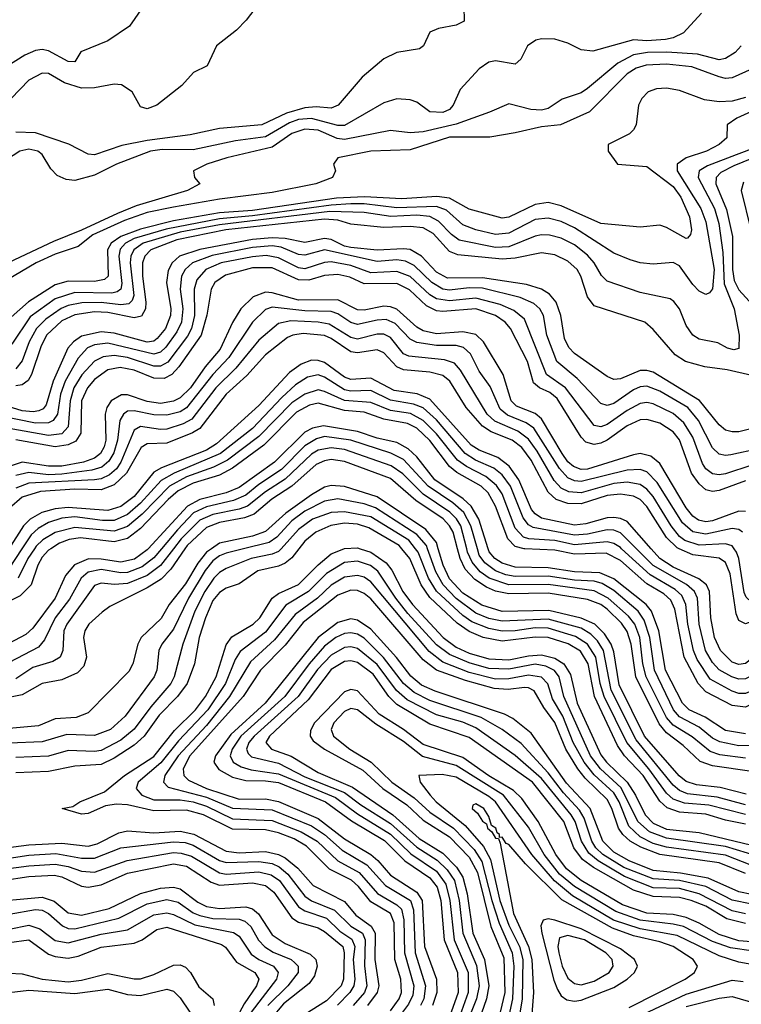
# Model space of a CAD drawing. Header units: inches. Extents: x 501365 to 657855, y 482276 to 547543.
# Tile 855 of 957: x 617442 to 619638, y 498614 to 501610. Entities that reach past the tile are written whole.
import ezdxf

# ---------------------------------------------------------------- set-up
doc = ezdxf.new("R2010")
doc.units = ezdxf.units.IN
doc.header["$MEASUREMENT"] = 0
doc.layers.add('A6419', color=7, linetype='Continuous')
doc.layers.add('A6510', color=7, linetype='Continuous')

msp = doc.modelspace()

# ---------------------------------------------------------------- linework, layer by layer
at = {"layer": 'A6419', "color": 5}
for points, elevation in [([(617536.4, 500000), (617530, 499996.1), (617510, 499973.9), (617497.2, 499950), (617477, 499890), (617443.4, 499856.5), (617377, 499823)], 2880), ([(617833.4, 500000), (617830, 499996.3), (617791.4, 499968.6), (617750, 499959), (617690, 499968.3), (617650.9, 499969.1), (617609, 499951), (617581.9, 499918.1), (617549.6, 499850), (617481.6, 499758.4), (617461.1, 499738.9), (617390, 499701.2)], 2920), ([(617944.5, 500000), (617902, 499938), (617872.2, 499907.8), (617830, 499880.9), (617715.9, 499824.1), (617693.2, 499806.8), (617652.2, 499770), (617640.1, 499750), (617636.4, 499730), (617645.1, 499670), (617637.1, 499642.9), (617617.7, 499622.3), (617570, 499600.7), (617510, 499589.6), (617450, 499555.4), (617390, 499543.3)], 2980), ([(617449, 500000), (617410, 499940.7)], 2840), ([(618122.9, 500000), (618070, 499986.8), (618050, 499978.3), (618030, 499962.8), (618006.3, 499933.7), (617955.4, 499850), (617910, 499755.1), (617874.3, 499710), (617865.6, 499690), (617858.9, 499630), (617851.4, 499610), (617763.2, 499490), (617718.5, 499450), (617670, 499431.8), (617585.4, 499434.5), (617510, 499412.8), (617410, 499408.1)], 3040), ([(617873.5, 500000), (617850, 499972), (617814.9, 499945.1), (617770, 499928.1), (617750, 499926.8), (617690, 499936.5), (617650, 499929.2), (617628.8, 499910), (617593.1, 499846.9), (617549.8, 499790), (617517.4, 499722.6), (617499.5, 499700.5), (617410, 499653.7)], 2940), ([(618025.3, 500000), (618010.8, 499990), (617983.9, 499956.1), (617946.4, 499893.6), (617897, 499830), (617872.6, 499787.4), (617812, 499730), (617801.8, 499710), (617786.1, 499650), (617773.8, 499626.2), (617650, 499500.4), (617613.6, 499486.4), (617550, 499482.4), (617499.4, 499460.6), (617410, 499452.6)], 3020), ([(617910.1, 500000), (617870.9, 499949.1), (617830, 499918.3), (617770, 499893.8), (617730.8, 499890.8), (617690, 499895), (617670, 499888), (617585, 499770), (617576.8, 499750), (617572.8, 499690), (617564.8, 499670), (617543.3, 499656.7), (617481.6, 499638.4), (617430, 499604.3)], 2960), ([(618291.7, 500000), (618270, 499972.7), (618250, 499956.1), (618230, 499947.3), (618166.9, 499933.1), (618110, 499893.6), (618070, 499879.8), (618050, 499866.7), (618030, 499842.2), (618007.1, 499790), (617988.2, 499730), (617973.5, 499650), (617951.3, 499590), (617922.7, 499550), (617866.7, 499493.3), (617820.4, 499430), (617790, 499402.4), (617730, 499363), (617690, 499343.9), (617610, 499338.4), (617530, 499322), (617430, 499318.1)], 3080), ([(618237.5, 500000), (618230, 499991.6), (618210, 499983), (618146.6, 499970), (618070, 499939.5), (618050, 499927.9), (618032.4, 499910), (618004.9, 499870), (617975.3, 499810), (617938.2, 499710), (617912.4, 499610), (617901.9, 499590), (617840.7, 499519.3), (617790, 499450.9), (617750, 499417.2), (617690, 499386), (617670, 499382.5), (617590, 499385.8), (617530, 499368.3), (617430, 499365)], 3060), ([(617486.8, 500000), (617466.4, 499970), (617436.9, 499910)], 2860), ([(618570, 498594.2), (618596.2, 498630), (618603.7, 498650), (618601.4, 498690), (618584, 498750), (618581.9, 498861.9), (618569.9, 498889.9), (618510, 498925.5), (618472.6, 498972.6), (618451.4, 498991.4), (618385.2, 499025.2), (618315, 499095), (618277.2, 499117.2), (618230, 499135.4), (618190, 499144.8), (618090, 499146.6), (618001.6, 499190), (617950, 499204.7), (617850, 499202.8), (617770, 499221), (617737.1, 499222.9), (617702.8, 499217.2), (617650, 499194), (617630, 499192.2), (617571.3, 499210), (617604.1, 499215.9), (617625.5, 499230), (617699.6, 499260.4), (617760.8, 499310), (617850, 499367.3), (617913.2, 499446.8), (617977.4, 499510), (618007.8, 499550), (618039.8, 499610), (618070, 499707.8), (618087.8, 499732.2), (618152.7, 499770), (618172.8, 499790), (618210, 499850), (618230, 499864.2), (618290, 499891.1), (618350, 499951.5), (618390, 499984.3), (618428.8, 500000)], 3120), ([(618477.8, 500000), (618510, 499989.6), (618557.2, 499957.2), (618574.3, 499934.3), (618607.4, 499870), (618636.9, 499830), (618730.3, 499730.3), (618770, 499700.6), (618810, 499682.5), (618870, 499665.4), (618930, 499661.9), (618990, 499674.3), (619030, 499676.9), (619070, 499667.1), (619097.9, 499650), (619117.6, 499617.6), (619138.6, 499530), (619210, 499372.9), (619227.1, 499350), (619290, 499290), (619315.6, 499250), (619344.9, 499190), (619370, 499164.4), (619410, 499146.9), (619510, 499136.5), (619670, 499097.5)], 3120), ([(619650, 499161.5), (619590, 499173.5), (619530, 499192.2), (619450, 499198.2), (619412, 499212), (619390, 499232.2), (619339, 499310), (619282.3, 499370), (619260.9, 499400.9), (619190.7, 499550), (619172.2, 499650), (619148.2, 499688.2), (619111, 499711), (619050, 499730.1), (619010, 499731.2), (618910, 499719.1), (618852.7, 499730), (618810, 499747.7), (618773.2, 499773.2), (618690, 499851.5), (618663.6, 499890), (618629.2, 499970), (618605.1, 500000)], 3080), ([(619650, 499191.2), (619539.4, 499219.4), (619465.3, 499225.3), (619430, 499238.3), (619410, 499256.1), (619356.7, 499330), (619289, 499410), (619220.5, 499550), (619208.1, 499590), (619195.6, 499670), (619169.4, 499709.4), (619132.8, 499732.8), (619050, 499757.8), (619010, 499758.9), (618950, 499750), (618910, 499749.5), (618870, 499756.9), (618817.6, 499777.6), (618790, 499796.6), (618710.6, 499870.6), (618685.6, 499910), (618654.7, 499990), (618646.5, 500000)], 3060), ([(619650, 499221), (619564, 499244), (619474.5, 499254.5), (619450, 499263.9), (619430, 499280.4), (619318, 499418), (619241.9, 499570), (619218.3, 499690), (619199.8, 499719.8), (619180, 499740), (619150, 499757.9), (619050, 499785.2), (618910, 499779.8), (618870, 499787.8), (618830, 499804.3), (618770, 499848.6), (618730.3, 499890), (618707.8, 499930), (618683.2, 500000)], 3040), ([(619652.9, 499252.8), (619573.3, 499273.3), (619501.3, 499281.3), (619470, 499291.2), (619448.7, 499308.7), (619343.6, 499430), (619265.6, 499585.6), (619250, 499686.1), (619241.7, 499710), (619221.2, 499741.3), (619192.3, 499770), (619150, 499789.2), (619051.7, 499811.7), (618910, 499809), (618847.8, 499827.8), (618790, 499865.2), (618750, 499908.8), (618730.3, 499950), (618715.6, 500000)], 3020), ([(619670, 499321.8), (619550, 499339.8), (619512.3, 499352.3), (619461.1, 499401.1), (619410, 499439.3), (619387.3, 499467.3), (619317.3, 499610), (619303, 499710), (619290, 499748.5), (619273.2, 499773.2), (619230, 499815.8), (619210, 499830.7), (619170, 499845.4), (619050, 499865.3), (618930, 499862.8), (618890, 499870.9), (618862.9, 499882.9), (618826.7, 499906.7), (618797.9, 499937.9), (618781.9, 499970), (618774.3, 500000)], 2980), ([(619650, 499362.3), (619572.6, 499372.6), (619542.5, 499382.5), (619487.9, 499427.9), (619430, 499462.6), (619410, 499486.4), (619348.1, 499610), (619338.4, 499650), (619328.7, 499730), (619313.4, 499770), (619294.8, 499794.8), (619232.9, 499850), (619190, 499871.8), (619050, 499891.6), (618930.2, 499890.2), (618870.8, 499910.8), (618843.4, 499930), (618818.7, 499958.7), (618805, 499990), (618802.4, 500000)], 2960), ([(619670, 499400.8), (619630, 499400.1), (619572.3, 499412.3), (619550, 499423.9), (619510, 499457.3), (619450, 499488.1), (619431.5, 499510), (619373.6, 499630), (619359.7, 499730), (619342.4, 499782.4), (619324.3, 499810), (619250, 499872.5), (619214.6, 499894.6), (619190, 499901.1), (619130, 499904.3), (619050, 499916.6), (618950, 499915.6), (618921, 499921), (618890, 499933.2), (618857.4, 499957.4), (618840.5, 499980.5), (618834.9, 500000)], 2940), ([(619650, 499436.6), (619590, 499446.5), (619527.7, 499487.7), (619478.8, 499510), (619458.3, 499530), (619407.5, 499630), (619386.4, 499750), (619364.6, 499810), (619348.1, 499830), (619250, 499908.4), (619207.1, 499927.1), (619130, 499929.6), (619050, 499942.3), (618950, 499943.5), (618910, 499955.9), (618888.2, 499970), (618870.4, 499990.4), (618867.3, 500000)], 2920), ([(620000, 499664), (619990, 499667), (619950, 499670.1), (619890, 499666.7), (619830, 499674.5), (619810, 499669), (619770, 499639.4), (619710, 499560.2), (619685.1, 499534.9), (619650, 499517.6), (619610, 499523.1), (619530, 499564.6), (619506.1, 499590), (619463.8, 499670), (619435.9, 499815.9), (619423.3, 499843.3), (619402.5, 499862.5), (619350, 499893.6), (619270, 499964.4), (619226.3, 499986.3), (619130, 499983.4), (619070, 499995.8), (618979.3, 499999.3), (618976.7, 500000)], 2880), ([(620000, 499698), (619983.4, 499703.4), (619910, 499707.8), (619850, 499723.7), (619830, 499721.9), (619810, 499714.5), (619770, 499688.6), (619750, 499668.3), (619701.5, 499598.5), (619670, 499567.5), (619650, 499559.4), (619630, 499559.8), (619610, 499566.8), (619543.4, 499603.4), (619503, 499663), (619492.3, 499690), (619474.7, 499770), (619469.4, 499830), (619457.2, 499857.2), (619436.4, 499876.4), (619360.9, 499920.9), (619273.6, 500000)], 2860), ([(620000, 499739.7), (619970, 499748.8), (619930, 499750), (619850, 499764), (619810, 499753.7), (619770, 499729.2), (619737.6, 499702.4), (619670, 499614.5), (619650, 499604.3), (619630, 499603.5), (619609, 499610), (619570, 499631.4), (619550, 499653.7), (619529.2, 499690), (619509.1, 499770), (619504.2, 499850), (619495.3, 499870), (619471.1, 499891.1), (619370, 499949.4), (619318.9, 500000)], 2840), ([(620000, 499790.3), (619990, 499793.5), (619930, 499788.1), (619850, 499797.8), (619810, 499788.6), (619772.1, 499767.9), (619720.4, 499730), (619670, 499666.1), (619650, 499650.5), (619630, 499647.7), (619610, 499655.2), (619574.8, 499690), (619556.6, 499730), (619545.1, 499790), (619540.8, 499870), (619531.5, 499890), (619508.3, 499908.3), (619430, 499944.3), (619390, 499970), (619363.3, 500000)], 2820), ([(620000, 499876.9), (619970, 499877), (619910, 499858.7), (619850, 499860.2), (619810, 499855.1), (619763.6, 499836.4), (619670, 499778.6), (619650, 499771), (619630, 499781.5), (619621.9, 499801.9), (619604.1, 499924.1), (619590, 499957.7), (619570, 499971.1), (619490, 499981.5), (619448.5, 500000)], 2780), ([(620000, 499921.9), (619970, 499924.3), (619950, 499920.3), (619890, 499895.4), (619830, 499892.5), (619790, 499884), (619690, 499837.6), (619670, 499836.4), (619652.4, 499852.4), (619646.4, 499866.4), (619630, 499970), (619623.1, 499990), (619616, 500000)], 2760), ([(619690, 499063.1), (619590, 499093.6), (619410, 499119.1), (619358.3, 499138.3), (619322.8, 499170), (619271.9, 499271.9), (619209.6, 499330), (619178.9, 499370), (619098, 499550), (619083.3, 499610), (619069.4, 499629.4), (619043.1, 499643.1), (619010, 499648.3), (618930, 499633.4), (618870, 499636), (618810, 499652.8), (618750, 499677.8), (618710, 499707.6), (618623.4, 499803.4), (618586.4, 499850), (618531.8, 499931.9), (618509.2, 499949.2), (618470, 499962.5), (618430, 499958), (618375.5, 499924.5), (618320.9, 499870), (618251.7, 499828.3), (618190, 499746), (618112.6, 499687.4), (618097.2, 499662.8), (618067.8, 499590), (618014.5, 499510), (617925, 499415), (617871.6, 499348.4), (617802.4, 499290), (617796.6, 499270), (617814, 499250), (617850, 499236.2), (617930, 499235.8), (617970, 499229.5), (618010, 499216.6), (618090, 499178.5), (618210, 499173.1), (618298.5, 499138.5), (618347, 499110), (618410, 499050.7), (618475.1, 499015.2), (618531.1, 498951.1), (618590, 498916.7), (618603.4, 498903.4), (618611.2, 498871.2), (618613.2, 498770), (618641.4, 498670), (618638.3, 498641.7), (618625.5, 498614.5), (618606.5, 498590)], 3140), ([(619670, 499036.2), (619590, 499067), (619410, 499092), (619370, 499103), (619330, 499123.3), (619296, 499156), (619266, 499230), (619250, 499256.8), (619190, 499312.2), (619159.2, 499350), (619126.6, 499410), (619094.2, 499490), (619063.5, 499543.5), (619048.7, 499588.7), (619030, 499609.4), (618990, 499615.6), (618930, 499603.8), (618890, 499603.3), (618810, 499623.7), (618730, 499654.8), (618687.6, 499687.6), (618510, 499899.5), (618490, 499913), (618470, 499918.9), (618430, 499913.1), (618390, 499889.5), (618348, 499850), (618280.3, 499799.7), (618217.7, 499722.3), (618144.3, 499655.7), (618080.5, 499550), (618010, 499462.1), (617923.9, 499370), (617884.1, 499310), (617879.9, 499290), (617894.3, 499274.4), (618010, 499244.2), (618090, 499210.5), (618210, 499205.6), (618330, 499156.4), (618370, 499130.2), (618423.1, 499083.1), (618498.3, 499038.3), (618555.3, 498975.3), (618631.2, 498930), (618640.8, 498900.8), (618645.2, 498770), (618677.2, 498670), (618671.8, 498630), (618661.6, 498610)], 3160), ([(619650, 499011.5), (619570, 499043.9), (619390, 499069.4), (619331.6, 499091.6), (619299.7, 499110), (619277, 499130), (619264.1, 499150), (619243.8, 499210), (619230, 499236.7), (619162.3, 499302.3), (619140.1, 499330), (619104, 499390), (619070.8, 499470.8), (619036.8, 499516.8), (619007.3, 499567.3), (618990, 499576.9), (618977.6, 499577.6), (618927.9, 499572.1), (618885.8, 499574.2), (618798.6, 499598.6), (618710, 499630.8), (618670, 499661.7), (618510, 499847.5), (618490, 499864.2), (618470, 499872.9), (618450, 499873.7), (618410, 499858.4), (618304.9, 499775.1), (618250, 499707), (618175.2, 499630), (618122.1, 499550), (617959.6, 499370), (617939.2, 499330), (617941.7, 499310), (617955.7, 499295.7), (618010.9, 499270), (618110, 499237.8), (618190, 499239.2), (618230, 499231.3), (618350, 499178.7), (618430, 499116.7), (618510, 499069.6), (618531.5, 499051.5), (618570, 499006.6), (618650, 498955.1), (618666.2, 498930), (618673.8, 498790), (618709.9, 498690), (618711, 498650), (618698.4, 498610)], 3180), ([(619670, 498948.2), (619630, 498956.4), (619537.3, 498997.3), (619453.2, 499013.2), (619370, 499021.2), (619296.2, 499050), (619250, 499076.3), (619216, 499110), (619177.8, 499210), (619106.1, 499286.1), (618998.5, 499438.5), (618942.9, 499482.9), (618916.8, 499496.8), (618706.1, 499566.1), (618664.9, 499584.9), (618632, 499612), (618589, 499669), (618510, 499755.5), (618470, 499782.9), (618450, 499786.6), (618410, 499775.4), (618350.1, 499729.9), (618188.8, 499530), (618084.8, 499435.2), (618038, 499370), (618032.4, 499350), (618047.9, 499327.9), (618090, 499304.8), (618130, 499294.4), (618190, 499293.7), (618230, 499288.2), (618372.9, 499230), (618452, 499172), (618551.8, 499111.8), (618613.9, 499050), (618690, 498998.6), (618712.1, 498970), (618723.3, 498930), (618733.2, 498810), (618774.2, 498710), (618775.9, 498650), (618754.6, 498590)], 3220), ([(619670, 498917.9), (619610, 498930.8), (619530, 498971.9), (619450, 498990.8), (619370, 498995.2), (619279.9, 499030), (619216.1, 499070), (619195.1, 499090), (619182.7, 499110), (619159.7, 499179.7), (619144.9, 499204.9), (619096.7, 499256.7), (619050, 499318.2), (618967.4, 499407.4), (618910.4, 499450.4), (618846.4, 499486.4), (618690, 499538), (618642.5, 499562.5), (618610, 499590), (618549.2, 499669.2), (618490, 499727.9), (618470, 499739.7), (618450, 499744.5), (618430, 499742.3), (618404.1, 499730), (618370, 499703.5), (618323.2, 499650), (618248.3, 499550), (618115.4, 499430), (618088.7, 499390), (618082.6, 499370), (618091.9, 499350), (618115.9, 499335.9), (618146.7, 499326.7), (618230, 499314.6), (618403.2, 499243.2), (618470, 499193.4), (618570, 499131.8), (618632, 499072), (618710, 499019), (618739, 498979), (618750.7, 498930), (618764.4, 498810), (618806.4, 498710), (618806.9, 498650), (618781.3, 498578.7)], 3240), ([(619650, 498889.2), (619610, 498898.5), (619510, 498950.1), (619450, 498965.9), (619370, 498968.5), (619282.6, 499002.6), (619202.2, 499050), (619173.5, 499073.5), (619151.4, 499110), (619131.9, 499170), (619120.2, 499190), (619030, 499300.3), (618950, 499370.9), (618830, 499454.8), (618790, 499471.8), (618710, 499494.7), (618620.7, 499540.7), (618588.3, 499568.3), (618530, 499647.5), (618470, 499696.3), (618450, 499701.8), (618430, 499699.4), (618390, 499676.6), (618347.7, 499632.3), (618289.2, 499550), (618155.5, 499430), (618139.4, 499410), (618132, 499390), (618136.9, 499376.9), (618147.1, 499367.1), (618230, 499347.6), (618310, 499306.2), (618430, 499258.2), (618480.2, 499220.2), (618570, 499163.8), (618650, 499091.6), (618712.7, 499052.7), (618743, 499023), (618765.3, 498990), (618778.8, 498930), (618790, 498830), (618831.6, 498731.6), (618840.3, 498670), (618832.3, 498630), (618791.3, 498528.7)], 3260), ([(619650, 498859.8), (619594.2, 498874.2), (619530, 498912), (619484.8, 498930), (619450, 498938.9), (619370, 498941.5), (619310, 498961.4), (619187.7, 499030), (619154.2, 499054.2), (619128.5, 499090), (619098.1, 499170), (619001.9, 499290), (618810, 499425.7), (618690, 499466.4), (618590, 499526.5), (618565.5, 499550), (618517.9, 499617.9), (618470, 499653.5), (618450, 499658.5), (618430, 499656.4), (618390, 499632.6), (618319.8, 499540.2), (618201.8, 499430), (618191.4, 499410), (618208.4, 499390), (618268.4, 499368.4), (618350, 499318.8), (618454.9, 499274.9), (618577.8, 499190), (618657.7, 499117.7), (618730, 499073.6), (618770.8, 499030.8), (618790, 499000.2), (618803.3, 498950), (618820.5, 498830), (618856, 498750), (618869.6, 498670), (618862.1, 498630), (618833.5, 498546.5)], 3280), ([(619910, 498784.8), (619630, 498806.9), (619570, 498825.8), (619510, 498860.6), (619470, 498878), (619430, 498886.7), (619350, 498891), (619276.1, 498916.1), (619150, 498990.8), (619105.9, 499025.9), (619073.3, 499070), (619019.9, 499170), (618970, 499239.8), (618944.2, 499264.2), (618870, 499308.8), (618790, 499364.5), (618670, 499404.2), (618610, 499450), (618536.3, 499496.3), (618470, 499567.1), (618450, 499571.7), (618430, 499564.8), (618338.9, 499470), (618326.5, 499446.5), (618325.4, 499430), (618335.3, 499415.3), (618370, 499390), (618485.8, 499325.8), (618546.9, 499270), (618620.4, 499220.4), (618670, 499174), (618750, 499123.2), (618810, 499061.3), (618835.2, 499015.2), (618875.7, 498850), (618914.7, 498754.7), (618918.1, 498650), (618890, 498530)], 3320), ([(619745.2, 498765.2), (619605, 498785), (619550, 498804.3), (619462.1, 498850), (619430, 498858), (619330, 498869.3), (619255.9, 498895.9), (619130, 498972), (619084.8, 499010), (619038, 499070), (618990, 499153), (618914.5, 499250), (618770, 499340.6), (618667.3, 499367.3), (618610, 499412.9), (618525.7, 499465.7), (618470, 499510.2), (618450, 499514.1), (618430, 499504.4), (618397.7, 499470), (618389.4, 499450), (618396.7, 499430), (618446.9, 499390), (618511, 499350), (618574.8, 499290), (618642.4, 499242.4), (618690, 499198.6), (618762.2, 499150), (618824.4, 499084.4), (618847.8, 499047.8), (618878.2, 498930), (618901, 498861), (618940.8, 498770), (618945.9, 498730), (618941.5, 498630), (618918.4, 498521.6)], 3340), ([(619698, 498730), (619630, 498742.2), (619570, 498761), (619442.9, 498822.9), (619330, 498843.2), (619249.2, 498870), (619124.1, 498944.1), (619069.1, 498989.1), (619000.2, 499070), (618890, 499229.9), (618870, 499246.3), (618770, 499304.4), (618727.3, 499312.7), (618656.4, 499310), (618660.7, 499290), (618691.1, 499250), (618709.5, 499230), (618797.3, 499157.3), (618853.7, 499093.6), (618874.1, 499054.1), (618903.4, 498930), (618930, 498854.8), (618962.9, 498790), (618972.9, 498750), (618971.2, 498630), (618934.4, 498410)], 3360), ([(619296.1, 498603.9), (619467, 498690), (619495, 498710), (619504.6, 498730), (619491.4, 498750), (619429.9, 498790), (619390, 498803.9), (619310, 498821.8), (619245.6, 498845.6), (619091.5, 498931.5), (618980.9, 499040.9), (618930, 499100.2), (618922.5, 499102.6), (618910, 499121.8), (618901.6, 499121.6), (618901.8, 499130), (618895, 499135), (618891.3, 499150), (618877.6, 499157.6), (618870, 499185.1), (618854.3, 499210), (618830, 499224.1), (618820.4, 499219.5), (618818.6, 499210), (618834.8, 499194.8), (618850, 499171.3), (618862.5, 499162.5), (618865.8, 499150), (618879, 499139), (618890, 499118.8), (618898.6, 499118.6), (618904.2, 499104.2), (618944.1, 498890), (618990.3, 498790), (619000.2, 498750), (619005.2, 498650), (618999.2, 498570)], 3380), ([(617320.5, 499079.5), (617470, 499098.5), (617570, 499103.9), (617650, 499095.2), (617677.8, 499102.2), (617744.2, 499135.8), (617770, 499141.1), (617850, 499135.6), (617930, 499140.5), (617971.7, 499131.7), (618070, 499079.8), (618110, 499075), (618190, 499078.7), (618229.4, 499069.4), (618250, 499059.4), (618288.4, 499028.4), (618334.9, 498974.9), (618430, 498926.3), (618464.6, 498884.6), (618511.4, 498851.4), (618523.4, 498830), (618522.2, 498750), (618534.5, 498670), (618530, 498650), (618500.8, 498610)], 3080), ([(617330, 499046.6), (617470, 499067.2), (617552.2, 499072.2), (617630, 499058.6), (617670, 499058.2), (617750, 499090), (617910, 499108.5), (617946, 499106), (617970, 499098.3), (618050, 499050.8), (618070, 499044.9), (618170, 499048.5), (618210, 499041.7), (618231.8, 499031.8), (618258.3, 499010), (618310, 498942.6), (618330, 498928.9), (618399.9, 498899.9), (618450, 498851.2), (618484.8, 498830), (618493, 498810), (618491, 498731), (618497.9, 498670), (618491.1, 498650), (618457, 498610)], 3060), ([(617330, 499016.3), (617470, 499035.2), (617550, 499040.3), (617590, 499032.8), (617630, 499018.3), (617670, 499015.5), (617768.8, 499051.2), (617910, 499075.2), (617933.8, 499073.8), (617964.3, 499064.3), (618050, 499013.4), (618070, 499009.5), (618170, 499016.7), (618207.6, 499007.6), (618232.1, 498990), (618290.6, 498910.6), (618310, 498897.7), (618375.3, 498875.3), (618416.5, 498836.5), (618452.3, 498812.3), (618461.8, 498790), (618456.7, 498750), (618461.7, 498690), (618458.4, 498670), (618446.9, 498650), (618408.9, 498611.1)], 3040), ([(617390, 498989.9), (617470, 499002.9), (617547, 499007), (617570, 499001.9), (617630, 498972.8), (617650, 498970), (617690, 498977.6), (617770, 499012.7), (617910, 499041.6), (617950, 499034.1), (618025.1, 498985.1), (618050, 498975.9), (618150, 498983.5), (618190, 498975), (618215.1, 498955.1), (618270, 498877.2), (618290, 498863.3), (618350, 498846), (618370, 498834.8), (618425.1, 498790), (618429.7, 498770), (618427, 498690), (618419.7, 498670), (618375.9, 498624.1), (618290, 498570.6)], 3020), ([(617330, 498923.8), (617510, 498939.2), (617547, 498927), (617590, 498891.7), (617630, 498885.3), (617714.4, 498905.6), (617810, 498950.9), (617870, 498966.7), (617910, 498970), (617930, 498964.6), (617984, 498924), (618010.8, 498910.8), (618050, 498905.4), (618130, 498910.4), (618150, 498904.6), (618168.6, 498888.6), (618210, 498825.5), (618250, 498798.5), (618325.9, 498765.9), (618342.8, 498750), (618347.4, 498730), (618339.3, 498700.7), (618322.8, 498677.2), (618244.8, 498615.2), (618207.4, 498570)], 2980), ([(617410, 498888.1), (617490, 498901.9), (617510, 498900.1), (617529.6, 498890), (617572, 498852), (617590, 498844.6), (617610, 498843), (617744.2, 498875.8), (617830, 498919.7), (617890, 498932.9), (617924.1, 498924.1), (617970, 498891.8), (617990, 498883.6), (618030, 498875), (618110, 498872.8), (618127.1, 498867.1), (618144.9, 498850), (618168.6, 498808.6), (618188.1, 498788.1), (618212.8, 498772.8), (618268, 498750), (618279.7, 498739.7), (618288.9, 498730), (618289.4, 498710), (618257.7, 498670), (618196.6, 498610)], 2960), ([(617410, 498842.2), (617470, 498854.4), (617502.9, 498842.9), (617550, 498807.9), (617590, 498800.3), (617690, 498827.3), (617770, 498840.2), (617850, 498885.9), (617890, 498891.8), (617910, 498887.2), (617975.4, 498855.4), (618092.2, 498832.2), (618110, 498820.8), (618146.7, 498766.7), (618169.6, 498749.6), (618214.1, 498730), (618228.2, 498710), (618223.2, 498690), (618145.9, 498590)], 2940), ([(617410, 498801.3), (617470, 498809.8), (617530, 498766.7), (617550, 498758.7), (617590, 498753.8), (617620, 498759.9), (617690, 498788), (617790, 498799.8), (617814.6, 498810), (617858.9, 498841.1), (617890, 498848.2), (618055.8, 498795.8), (618067.8, 498787.8), (618101.5, 498741.5), (618157.2, 498710), (618169.7, 498690), (618163, 498670), (618125.4, 498614.6), (618046.7, 498470)], 2920), ([(617410, 498708.1), (617450, 498706.3), (617510.3, 498690.3), (617590, 498681.8), (617630, 498686.6), (617710, 498707.8), (617790, 498691.5), (617810, 498691.3), (617850, 498704.2), (617910, 498733), (617930, 498734.1), (617946.9, 498726.9), (617962.2, 498710), (617987.3, 498667.3), (618029.6, 498630), (618033.4, 498610)], 2880), ([(617410, 498649.4), (617470, 498656.4), (617610, 498646.7), (617710, 498660.1), (617770, 498643.6), (617810, 498640.3), (617890, 498659.5), (617910, 498653.9), (617930, 498633.5), (617959.9, 498590)], 2860), ([(619310, 498569.8), (619470, 498644.8), (619610, 498686.9), (619643, 498683)], 3360), ([(619470, 498607.4), (619570, 498632.8), (619610, 498637.2), (619690, 498613.7), (619810, 498597.3)], 3340)]:
    msp.add_lwpolyline(points, dxfattribs=dict(at, elevation=elevation))
for points, elevation in [([(619050, 498874.1), (619034.4, 498870), (619027.7, 498852.3), (619030.7, 498830), (619067.2, 498687.2), (619078.3, 498658.3), (619090, 498639.3), (619107.2, 498627.2), (619130, 498623.5), (619150, 498626), (619250, 498665.2), (619290.7, 498690), (619312.5, 498710), (619321.6, 498730), (619312.6, 498750), (619270, 498782.9), (619150, 498843.6), (619070, 498869.7)], 3420), ([(619110, 498822.6), (619084.5, 498815.5), (619079.3, 498790), (619083, 498770), (619092.9, 498730), (619110, 498693.2), (619130, 498676.7), (619150, 498673), (619190, 498683.7), (619235.4, 498710), (619248.1, 498730), (619245.2, 498750), (619225.9, 498770), (619160.3, 498810)], 3440)]:
    msp.add_lwpolyline(points, close=True, dxfattribs=dict(at, elevation=elevation))
at = {"layer": 'A6510', "color": 5}
for points, elevation in [([(618199.7, 501700.3), (618131.2, 501608.8), (618101.4, 501578.6), (618040.9, 501530), (618012.4, 501470), (617970.9, 501449.1), (617935.3, 501410), (617859.7, 501350), (617830, 501338.5), (617810, 501344.5), (617783.8, 501390), (617752.1, 501412.1), (617730, 501413.7), (617670, 501402.2), (617630, 501401.5), (617578.2, 501418.2), (617530, 501446.3), (617510, 501447.3), (617470, 501426), (617415.8, 501370)], 2380), ([(617818, 501650), (617776, 501590), (617710, 501545.5), (617627.8, 501512.2), (617610, 501481.6), (617590, 501482.3), (617530, 501515.5), (617510, 501519), (617490, 501515.8), (617458, 501502), (617374.4, 501450)], 2360), ([(619516.5, 501630), (619461.4, 501570), (619430, 501554.6), (619406.7, 501550), (619350, 501545.9), (619310, 501549.2), (619185.5, 501514.5), (619150, 501518.4), (619110, 501538.2), (619070, 501550.3), (619030, 501551.5), (619012.4, 501547.6), (618987.6, 501530), (618967.2, 501490), (618950, 501475.1), (618890, 501484.5), (618870, 501480.3), (618840.2, 501460.2), (618782.7, 501397.3), (618761.3, 501350), (618750, 501336.2), (618730, 501327.3), (618689.9, 501329.9), (618650, 501358.8), (618630, 501366.4), (618590, 501368.9), (618550, 501357.2), (618430, 501288), (618410, 501287.9), (618330, 501309.2), (618290, 501306.4), (618263.5, 501296.5), (618190, 501254), (618098.9, 501241.1), (617970, 501213.6), (617875.1, 501215.1), (617840.1, 501210), (617736.2, 501170), (617670, 501136.9), (617610, 501121.1), (617583.5, 501123.5), (617556, 501136), (617536.3, 501156.3), (617510, 501199.3), (617497.6, 501210), (617470, 501216), (617442.2, 501210), (617380.3, 501170)], 2440), ([(618793.7, 501650), (618794.4, 501605.6), (618770, 501593.3), (618716.5, 501583.5), (618690, 501571.8), (618671.1, 501530), (618658.2, 501521.8), (618589.5, 501510.5), (618550, 501490.8), (618484.4, 501435.6), (618410.7, 501350), (618390, 501341), (618344.5, 501344.5), (618310, 501341.9), (618254.3, 501325.7), (618178.4, 501290), (618050, 501278.7), (617960.4, 501259.6), (617830, 501242.8), (617753.3, 501226.7), (617670, 501198.5), (617650, 501200.7), (617591.3, 501231.3), (617490, 501265.3), (617430, 501267.5)], 2420), ([(619637.8, 501530), (619619.4, 501510), (619590, 501491.4), (619570, 501487.5), (619504.8, 501504.8), (619411.5, 501511.5), (619352.4, 501510), (619310, 501502.8), (619262.2, 501477.8), (619170, 501400.1), (619150, 501387.8), (619092.2, 501367.8), (619050, 501339.6), (619030, 501335.1), (618997, 501337), (618930, 501354.4), (618871.8, 501328.2), (618770, 501291.8), (618670, 501268.9), (618630, 501265.7), (618570, 501272.8), (618430, 501245.1), (618408.4, 501248.4), (618350, 501274.1), (618310, 501277), (618270, 501263.5), (618210, 501221.7), (618072.6, 501190), (618011.8, 501170), (617970.4, 501150), (617974, 501130), (617990.5, 501110), (617953, 501090), (617796.4, 501043.6), (617739.4, 501020.6), (617630, 500969.1), (617544.5, 500935.5), (617218.6, 500781.4)], 2460), ([(619690.6, 501470), (619610, 501432.6), (619590, 501430.9), (619570, 501436), (619487, 501467), (619410, 501475.1), (619348.1, 501471.9), (619317.8, 501462.2), (619290, 501444.8), (619175.9, 501330), (619087.2, 501290), (619030, 501284.3), (618950, 501265.2), (618873, 501253), (618750, 501252.1), (618630, 501214.3), (618510, 501210.2), (618410.4, 501190), (618397.1, 501170), (618403.1, 501150), (618393.4, 501130), (618343.1, 501110), (618210, 501084.1), (618050, 501064), (617910, 501039.6), (617830, 501022.8), (617761, 500999), (617664.9, 500955.1), (617620.2, 500919.8), (617550, 500896.8), (617492.6, 500870), (617402.6, 500817.4)], 2480), ([(619650, 501373.1), (619610, 501362.5), (619570, 501359.7), (619526.2, 501366.2), (619450, 501394.2), (619410, 501402), (619380.1, 501399.9), (619354.6, 501390), (619334.9, 501370), (619325.1, 501350), (619318, 501290), (619310, 501274.6), (619297.2, 501262.7), (619232.6, 501230), (619232.7, 501210), (619261.5, 501170), (619350, 501163), (619430, 501102.8), (619453.6, 501070), (619480.4, 501010), (619486.1, 500970), (619483.4, 500956.6), (619474.4, 500945.6), (619470, 500944.2), (619410, 500978.1), (619390, 500984.2), (619330, 500979), (619210, 500989.3), (619090, 501043.3), (619050, 501053.9), (619010, 501047.7), (618930, 501008.7), (618910, 501006.5), (618810, 501033.4), (618750, 501067.3), (618711.5, 501071.5), (618604.9, 501064.9), (618491, 501071), (618406.4, 501066.4), (618150, 501029.2), (618050, 501022), (617910, 500998), (617810, 500972.5), (617749.6, 500950), (617720.1, 500930), (617709.3, 500910), (617711, 500830), (617700.5, 500819.5), (617670, 500813), (617590, 500814.7), (617550, 500802.8), (617468.7, 500751.3), (617390, 500681.1)], 2520), ([(619711, 501350), (619623.7, 501310), (619594.4, 501290), (619593.7, 501250), (619570.2, 501230), (619531.9, 501210), (619470.3, 501189.7), (619442.5, 501170), (619442.1, 501150), (619515, 501035), (619530, 500994.7), (619555.2, 500850), (619550, 500791.3), (619540.9, 500779.1), (619530, 500773.6), (619510, 500784.2), (619490, 500804.6), (619450, 500861.1), (619430, 500871.5), (619370, 500865.9), (619330, 500870.4), (619299.2, 500879.2), (619250, 500899.9), (619130, 500976.9), (619090, 500996), (619050, 501006), (619010, 501001.5), (618930, 500960.5), (618890, 500956.2), (618830, 500970.2), (618790, 500985.6), (618740.4, 501030), (618710, 501042), (618590, 501037.3), (618490, 501049.6), (618449.5, 501049.5), (618390, 501045.8), (618150, 501012.9), (618050, 501004.1), (617887.4, 500972.6), (617790, 500943.7), (617764, 500930), (617748.1, 500911.9), (617743.2, 500890), (617753.1, 500806.9), (617750.2, 500789.8), (617738.5, 500781.5), (617722.3, 500777.7), (617610, 500779.6), (617550, 500760.1), (617474.1, 500705.9), (617417.8, 500622.2)], 2540), ([(619737.8, 501242.2), (619621.6, 501198.4), (619534.9, 501165.1), (619509.5, 501150.5), (619506.2, 501130), (619555.8, 501035.8), (619568.9, 500990), (619581.8, 500901.8), (619586, 500806), (619615.7, 500730), (619631.3, 500650), (619630.4, 500609.6), (619614.8, 500605.2), (619596, 500610), (619566.6, 500626.6), (619510, 500638.1), (619490, 500649.9), (619470, 500679.8), (619449.9, 500730), (619432.9, 500752.9), (619420.8, 500760.8), (619330, 500779.7), (619230, 500814.4), (619211.9, 500831.9), (619190, 500870), (619170, 500893.5), (619130, 500924.7), (619090, 500945.3), (619054.5, 500954.5), (619030, 500955.7), (619010, 500951.7), (618930, 500919.2), (618890, 500916.4), (618779.2, 500939.2), (618756, 500956), (618716.6, 500996.6), (618690, 501011.4), (618650, 501014.9), (618570.9, 501010.9), (618490, 501023.2), (618386, 501026), (618050, 500985.9), (617930, 500963), (617817.4, 500930), (617789, 500910), (617780.3, 500890), (617778.6, 500870), (617789.3, 500770.7), (617784.7, 500755.3), (617774.5, 500745.5), (617750, 500742.6), (617690, 500749.1), (617631.5, 500748.5), (617590, 500740.4), (617568.7, 500731.3), (617521.1, 500698.9), (617492.8, 500670), (617471.3, 500630), (617450, 500572.2), (617430, 500547.1)], 2560), ([(619756.9, 501223.1), (619614.5, 501165.5), (619575.4, 501144.6), (619561.7, 501130), (619560.2, 501110), (619592.2, 501032.2), (619610.7, 500950), (619611.4, 500850), (619616.2, 500816.2), (619630, 500787.6), (619682.9, 500730)], 2580), ([(619644, 501116), (619637.4, 501090), (619666.7, 500970)], 2620), ([(619670, 500527.2), (619595.2, 500544.8), (619526.6, 500553.4), (619467.7, 500570), (619436.7, 500590), (619370, 500667), (619344.4, 500690), (619190, 500738.9), (619170, 500766.9), (619149.3, 500829.3), (619137.9, 500850), (619110, 500875.6), (619070, 500894.5), (619030, 500900.9), (618950, 500884.4), (618910, 500881.2), (618774.8, 500894.8), (618750, 500905), (618699.8, 500959.8), (618670, 500976.8), (618630, 500981.1), (618550, 500978.1), (618450, 500987.6), (618410, 501000), (618370, 501003.1), (618069, 500970), (617920.2, 500939.8), (617841.4, 500910), (617822.5, 500890), (617815.8, 500870), (617816.1, 500830), (617826.3, 500750), (617825.2, 500730), (617812.2, 500707.8), (617790, 500703.2), (617710, 500719), (617670, 500720.7), (617610, 500712.2), (617570, 500693.7), (617523.2, 500650), (617506, 500614), (617477.7, 500530), (617467.7, 500512.3), (617450, 500498.4), (617430, 500495.8)], 2580), ([(619690, 500371.3), (619630, 500355.9), (619610, 500355.4), (619590, 500361.3), (619570, 500377.2), (619510.7, 500450.7), (619370, 500537.4), (619350, 500542.9), (619330, 500542.3), (619270, 500517), (619250, 500515), (619230, 500524.1), (619130, 500594.1), (619112.5, 500612.5), (619099.9, 500639.9), (619089, 500710), (619074.9, 500750), (619054.4, 500774.4), (619029.9, 500790), (618983.9, 500803.9), (618850, 500824.7), (618743.7, 500823.7), (618710, 500841.5), (618665, 500890), (618630, 500910.3), (618610, 500913.1), (618530, 500909.1), (618450, 500916.3), (618430, 500921.2), (618390, 500941.1), (618370, 500944.3), (618310, 500931.6), (618250, 500944.6), (618210, 500946.6), (618150, 500941.4), (617989.7, 500910.3), (617928.8, 500890), (617906.2, 500870), (617893.5, 500846.5), (617888.5, 500810), (617902.1, 500730), (617901.2, 500710), (617885.5, 500670), (617860.6, 500639.4), (617850, 500632.1), (617830, 500628.8), (617730, 500655.7), (617690, 500660.2), (617630, 500646.7), (617605.5, 500630), (617588.9, 500610), (617544.2, 500510), (617522.4, 500437.6), (617513.9, 500426.1), (617500.3, 500419.7), (617483.5, 500416.5), (617450, 500419.3), (617350, 500450.3)], 2620), ([(619690, 500303.9), (619605.6, 500285.6), (619590, 500283.6), (619570, 500288.1), (619550, 500307.5), (619507.2, 500390), (619474.7, 500430), (619390, 500480), (619350, 500495.1), (619330, 500492.9), (619310, 500483.1), (619250, 500442.5), (619230, 500435.7), (619210, 500442.1), (619137.8, 500517.8), (619076.6, 500570), (619046.2, 500650), (619036, 500710), (619024.4, 500730), (619006, 500746), (618964.4, 500764.4), (618850, 500792.5), (618810, 500794.1), (618750, 500787.2), (618730, 500790), (618696.4, 500810), (618642.2, 500862.2), (618615.6, 500875.6), (618590, 500879), (618530, 500874.6), (618370, 500910), (618310, 500892.9), (618290, 500895.3), (618237.4, 500917.4), (618210, 500921.5), (618150, 500916.9), (618027.4, 500892.6), (617967.9, 500870), (617945.5, 500850), (617934.5, 500830), (617930.3, 500790), (617938.6, 500730), (617934, 500690), (617919.8, 500660.2), (617886.5, 500613.5), (617870, 500598), (617850, 500592.5), (617710, 500625.1), (617670, 500620.5), (617648.8, 500611.2), (617619.8, 500580.2), (617580, 500510), (617565.8, 500470), (617556.7, 500410), (617543.9, 500390), (617530, 500383.4), (617490, 500382.3), (617374.3, 500405.7)], 2640), ([(619670, 500254.3), (619590, 500228.3), (619570, 500224.8), (619550, 500228.2), (619530, 500243.5), (619519.6, 500259.6), (619490, 500339.2), (619463.1, 500383.1), (619430, 500411.2), (619370, 500440.7), (619350, 500444.8), (619330, 500442.4), (619290, 500420.5), (619230, 500377.8), (619210, 500370.6), (619190, 500374.7), (619102.3, 500490), (619045.4, 500530), (618978.4, 500698.4), (618945.4, 500725.4), (618903.5, 500743.5), (618830, 500762.5), (618750, 500754.5), (618710, 500760.2), (618690, 500772.7), (618630, 500828.7), (618590, 500844), (618510, 500840.1), (618450, 500862.4), (618390, 500873.3), (618370, 500871.3), (618310, 500852), (618290, 500854.4), (618230, 500885.2), (618191.9, 500891.9), (618150, 500888.4), (618055.3, 500870), (618008.1, 500850), (617981.2, 500818.8), (617973.3, 500790), (617974.1, 500710), (617964.6, 500670), (617952.7, 500647.3), (617892.6, 500567.4), (617870, 500555.3), (617850, 500555.8), (617770, 500582.4), (617730, 500588), (617696.2, 500583.8), (617670, 500571.3), (617631, 500529), (617607.1, 500490), (617595.4, 500450), (617589.5, 500370.5), (617570.1, 500350), (617530, 500345), (617410, 500365.7)], 2660), ([(619650, 500206.9), (619570, 500176.9), (619550, 500173.8), (619530, 500179.7), (619510, 500197.3), (619486.3, 500230), (619450, 500331.1), (619430, 500355.8), (619390, 500382.4), (619350, 500393.5), (619330, 500392.7), (619290, 500374), (619230, 500330.6), (619210, 500321.2), (619190, 500317), (619164.6, 500324.6), (619150, 500339.9), (619077, 500457), (619055.4, 500475.4), (619023.2, 500490), (619005.1, 500505.1), (618987.5, 500570), (618935, 500670), (618918.9, 500690), (618890.2, 500710.2), (618830, 500730.3), (618730, 500721.6), (618710, 500723.9), (618679.5, 500739.5), (618628.3, 500788.3), (618590, 500807.5), (618490, 500805.8), (618446.3, 500826.3), (618410, 500834.9), (618370, 500831.3), (618322.3, 500817.7), (618290, 500818.1), (618210, 500854.4), (618150, 500855.2), (618067.8, 500832.2), (618035.4, 500810), (618024.4, 500790), (618011.3, 500711.3), (617994.2, 500650), (617926.4, 500553.6), (617904.9, 500530), (617881.5, 500518.5), (617850, 500518.8), (617790, 500543.9), (617748, 500552), (617710, 500544.7), (617670, 500515.5), (617648.1, 500490), (617629.6, 500450.4), (617628.5, 500351.5), (617613, 500327), (617590, 500316.1), (617550, 500309.7), (617430, 500331.1)], 2680), ([(619650, 500113.7), (619630, 500113.9), (619550, 500085.4), (619530, 500082.2), (619507.1, 500087.1), (619490, 500099.5), (619470, 500124.9), (619390, 500259.4), (619362.2, 500282.2), (619330, 500289.7), (619310, 500285.9), (619170, 500241.9), (619150, 500241.4), (619127, 500250), (619110, 500264.9), (619092.4, 500290), (619030, 500394.9), (619010, 500411.9), (618954.2, 500434.2), (618937.7, 500450), (618912.8, 500530), (618852.8, 500630), (618830, 500651.7), (618790, 500660.4), (618710, 500654.5), (618670, 500663.5), (618650, 500674.1), (618590, 500729.1), (618570, 500736.6), (618550, 500738.2), (618490, 500725.8), (618470, 500727.3), (618410, 500757.8), (618290, 500756.9), (618210, 500778.9), (618190, 500780.4), (618152.9, 500767.1), (618114.5, 500730), (618090, 500688.9), (618052.5, 500607.5), (618006.4, 500553.6), (617961.5, 500490), (617930, 500459.3), (617910, 500448.8), (617870, 500442.2), (617830, 500448.3), (617770, 500468.6), (617751.7, 500468.3), (617720.7, 500450), (617707.4, 500430), (617702.4, 500410), (617704.3, 500330), (617699.1, 500310), (617687.5, 500290), (617670, 500275.6), (617636.3, 500263.7), (617570, 500251.6), (617530, 500251), (617450, 500263.8), (617410, 500250.7)], 2720), ([(619641.3, 500050), (619630, 500059), (619610, 500061.9), (619530, 500044.7), (619490, 500051.7), (619459.2, 500079.2), (619381.4, 500201.4), (619350, 500234.2), (619330, 500241.1), (619290, 500238.9), (619150, 500204.9), (619130, 500206.7), (619110, 500216.2), (619084.1, 500244.1), (619006.6, 500366.6), (618983.4, 500383.4), (618926.1, 500406.1), (618904.3, 500424.3), (618873.7, 500493.7), (618840.2, 500540.2), (618813.5, 500593.5), (618792.4, 500612.4), (618770, 500618.2), (618710, 500618.2), (618650, 500628), (618630, 500638), (618585, 500685), (618557.2, 500697.2), (618530, 500695.9), (618470, 500682.4), (618450, 500688.8), (618410, 500715), (618390, 500721.8), (618310, 500724.4), (618210, 500735.1), (618190, 500728.5), (618150, 500689.1), (618078.1, 500581.9), (618030, 500530), (617950, 500429.3), (617930, 500417), (617890, 500406.2), (617850, 500407.6), (617790, 500420.1), (617770, 500418.2), (617757.6, 500410), (617746.4, 500390), (617739.7, 500330), (617728.3, 500291.7), (617713.2, 500266.8), (617691.5, 500248.5), (617661.3, 500238.7), (617570, 500226.5), (617530, 500225), (617470, 500231.6), (617430, 500222.6)], 2740), ([(619616, 500000), (619610, 500008.5), (619590, 500015), (619510, 500010.8), (619465.5, 500025.5), (619450, 500037.6), (619423.9, 500070), (619370, 500159), (619350, 500181.6), (619330, 500195.2), (619290, 500202.1), (619250, 500198.5), (619150, 500170.3), (619112.8, 500172.8), (619090, 500184), (619068.1, 500208.1), (619016.8, 500296.8), (618990, 500333.4), (618957.4, 500357.4), (618888, 500388), (618864.1, 500410), (618783.4, 500543.4), (618764.8, 500564.8), (618735.1, 500575.1), (618625.6, 500585.6), (618610, 500593.4), (618570, 500642.6), (618550, 500652.9), (618530, 500652.8), (618470, 500638), (618450, 500643.2), (618383.4, 500683.4), (618350, 500689.2), (618266.7, 500693.3), (618230, 500685.7), (618170, 500635.1), (618099.2, 500550), (618038.9, 500490), (617965.5, 500394.5), (617939.7, 500380.3), (617890, 500364), (617870, 500362.6), (617810, 500372.2), (617790, 500361.2), (617750, 500263.6), (617736.6, 500243.4), (617715.4, 500224.6), (617690, 500212.8), (617670, 500209.4), (617470, 500199.4), (617430, 500184.2)], 2760), ([(619448.5, 500000), (619442.6, 500002.6), (619410, 500034.4), (619350, 500128.1), (619329.5, 500149.5), (619310, 500160.2), (619270, 500166.3), (619230, 500162.4), (619150, 500136.5), (619110, 500137.3), (619074.2, 500150), (619050, 500172.5), (618998.2, 500270), (618970, 500307.6), (618940.3, 500330), (618876.2, 500356.1), (618850, 500372.8), (618800.7, 500430), (618750.4, 500510.4), (618730, 500527.2), (618690, 500537.3), (618610, 500544.2), (618590, 500553.8), (618550, 500596.5), (618530, 500605.3), (618470, 500596.2), (618450, 500599.7), (618390, 500640.3), (618370, 500648.8), (618304.6, 500655.4), (618272.8, 500650), (618257.3, 500642.7), (618190.1, 500590), (618133.1, 500526.9), (618069.9, 500470.1), (617990, 500365.8), (617967.5, 500352.5), (617890, 500321.5), (617830, 500318.9), (617811.7, 500308.3), (617767.2, 500230), (617730, 500194.3), (617690, 500179.7), (617610, 500180.8), (617505.8, 500174.2), (617450, 500156.7), (617410, 500122.4)], 2780), ([(619363.3, 500000), (619290, 500082.4), (619270, 500092.1), (619250, 500095.3), (619230, 500093.9), (619164.7, 500075.3), (619130, 500072.1), (619030, 500093.5), (619010, 500105.8), (618999.7, 500119.7), (618960.9, 500210), (618931.7, 500251.7), (618897.4, 500277.4), (618840.1, 500300.1), (618815.5, 500315.5), (618690, 500455.4), (618651.3, 500471.3), (618581.5, 500481.5), (618510, 500518.6), (618450, 500515.4), (618430, 500521.7), (618370, 500566.7), (618350, 500573.1), (618330, 500573.4), (618298.1, 500561.9), (618263.2, 500536.8), (618170, 500435.5), (618041, 500319), (618010, 500299.7), (617873.8, 500246.2), (617850, 500232.8), (617790, 500159.1), (617750, 500128.5), (617710, 500116.6), (617590, 500126), (617550, 500121.1), (617509.2, 500110), (617474.3, 500090), (617453.9, 500070), (617409.3, 500000)], 2820), ([(619318.9, 500000), (619270, 500048.3), (619250, 500056.6), (619230, 500058), (619170, 500044.5), (619130, 500041.7), (619004.5, 500064.5), (618990, 500072.6), (618973.9, 500093.9), (618935.3, 500190), (618910, 500225), (618884.9, 500244.9), (618828.9, 500270), (618797.2, 500290), (618710, 500392.5), (618670, 500429), (618640.4, 500440.4), (618570, 500452), (618510, 500481.2), (618450, 500479.5), (618430, 500483.6), (618370, 500522.3), (618350, 500528.8), (618317.8, 500522.2), (618281.7, 500498.3), (618239.6, 500460.4), (618150, 500365.8), (618052.7, 500290), (617912, 500230), (617872.4, 500207.6), (617810, 500139), (617770, 500104), (617730, 500086.3), (617694, 500086), (617610, 500096.7), (617570, 500092.9), (617530, 500080.3), (617498.1, 500061.9), (617477.2, 500042.8), (617449, 500000)], 2840), ([(619273.6, 500000), (619270, 500003.3), (619250, 500016), (619230, 500021.4), (619130, 500011.9), (619070, 500024.6), (618991.2, 500030), (618975.5, 500035.5), (618950, 500063), (618910, 500167.1), (618892.8, 500192.8), (618860.2, 500220.2), (618801.8, 500250), (618773.7, 500270), (618709.8, 500349.8), (618670, 500390.7), (618631.1, 500411.1), (618570, 500420.2), (618510, 500444.7), (618430, 500450.9), (618370, 500478.8), (618350, 500483.2), (618310, 500470.9), (618270, 500444.3), (618170, 500341.9), (618074.8, 500270), (618032.1, 500247.9), (617950, 500218.9), (617897.9, 500190), (617814.8, 500105.2), (617770, 500067.6), (617730, 500053.2), (617610, 500065), (617550, 500049.6), (617512.4, 500027.6), (617492.1, 500007.9), (617486.8, 500000)], 2860), ([(618976.7, 500000), (618950, 500007.2), (618927.6, 500030), (618889.9, 500129.8), (618867, 500170), (618845.9, 500190), (618772.2, 500232.2), (618750, 500249.8), (618689.6, 500329.6), (618650, 500367.4), (618621.6, 500381.6), (618550, 500394.5), (618490, 500415.3), (618430, 500421.1), (618350, 500442.9), (618323.4, 500436.6), (618284.7, 500415.3), (618184.9, 500315.2), (618090, 500245.2), (618050, 500224.4), (617970, 500199.4), (617924.2, 500175.8), (617893.5, 500150), (617810, 500061.3), (617770, 500030.7), (617730, 500021.2), (617626.9, 500033.1), (617592.2, 500027.8), (617563.4, 500016.6), (617536.4, 500000)], 2880), ([(618867.3, 500000), (618839.3, 500090), (618815.5, 500130), (618791.5, 500151.5), (618705.5, 500210), (618650, 500279.8), (618624.5, 500304.5), (618590, 500323.3), (618530, 500336.4), (618470, 500356.9), (618366, 500374), (618332.8, 500367.2), (618310, 500354.6), (618217, 500263), (618110, 500186.8), (618070, 500170.4), (617990, 500149.7), (617952.5, 500130), (617833.4, 500000)], 2920), ([(618834.9, 500000), (618814.9, 500070), (618793.4, 500110), (618759.8, 500139.8), (618685.1, 500190), (618610, 500271.3), (618571.3, 500291.3), (618450, 500330), (618370, 500341.2), (618345.1, 500334.9), (618310, 500313.5), (618239, 500241), (618170, 500195.6), (618130, 500163.3), (618093, 500147), (618010, 500127.6), (617971.2, 500108.8), (617922, 500058), (617873.5, 500000)], 2940), ([(618802.4, 500000), (618783.9, 500070), (618771.1, 500091.1), (618751.1, 500111.1), (618670, 500165.9), (618607.7, 500227.7), (618572.2, 500252.2), (618430, 500301.7), (618390, 500307.5), (618350, 500299.5), (618330, 500287.7), (618250, 500211.3), (618190, 500173.6), (618135.2, 500130), (618110, 500120.5), (618030, 500104.2), (617990, 500086.6), (617933.2, 500030), (617910.1, 500000)], 2960), ([(618774.3, 500000), (618761.5, 500050), (618750.1, 500070.1), (618730.6, 500090.6), (618647.3, 500147.3), (618570, 500213.6), (618430, 500265.8), (618390, 500271.1), (618370, 500268), (618344.1, 500255.9), (618270, 500190.9), (618209.5, 500150.5), (618155, 500105), (618125.8, 500094.1), (618050, 500080.2), (618010, 500065.1), (617951.3, 500010), (617944.5, 500000)], 2980), ([(618715.6, 500000), (618710, 500019), (618678.2, 500058.2), (618530, 500158.1), (618430, 500189.2), (618390, 500192), (618370, 500187), (618330, 500164.3), (618252, 500108), (618190, 500052.1), (618150, 500038.2), (618050, 500016.9), (618025.3, 500000)], 3020), ([(618683.2, 500000), (618679.7, 500010), (618650, 500043.5), (618524.7, 500124.7), (618490, 500136.7), (618410, 500151.8), (618370, 500144.8), (618310, 500114.1), (618270, 500084.8), (618224.4, 500035.6), (618200.7, 500019.3), (618122.9, 500000)], 3040), ([(618646.5, 500000), (618625.6, 500025.6), (618510, 500096.7), (618430, 500112.8), (618390, 500110), (618333.3, 500090), (618290, 500058.2), (618237.5, 500000)], 3060), ([(618605.1, 500000), (618597, 500010), (618504, 500064), (618470, 500074.3), (618430, 500077.6), (618389, 500071), (618342.8, 500050), (618310, 500023), (618291.7, 500000)], 3080), ([(618428.8, 500000), (618430, 500000.5), (618470, 500002.5), (618477.8, 500000)], 3120)]:
    msp.add_lwpolyline(points, dxfattribs=dict(at, elevation=elevation))

doc.saveas('drawing.dxf')
